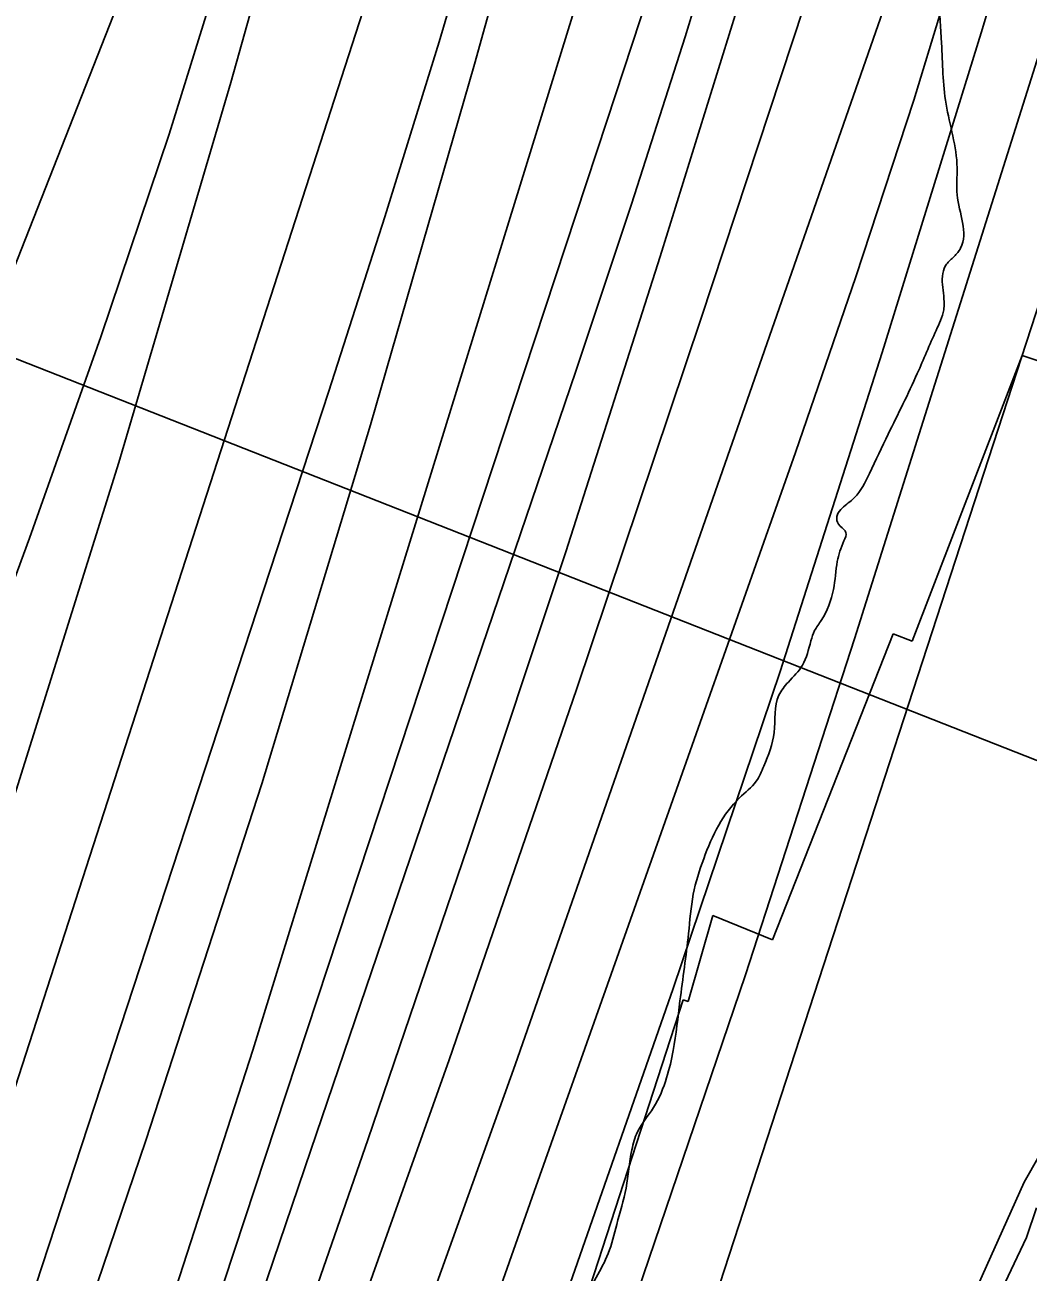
# Model space of a CAD drawing. Extents: x 3329297 to 3367176, y 649250 to 674653.
# Drawn here: x 3342260 to 3342676, y 662341 to 662858 of the extents above; entities that cross this region are included whole.
import ezdxf

# ---------------------------------------------------------------- set-up
doc = ezdxf.new("R2010")
doc.units = 0
for name, color, linetype in [('V-RIVR-EDGE', 7, 'Continuous'), ('V-RIVR-RANG', 7, 'Continuous'), ('V-RRAP-RVMT', 7, 'Continuous'), ('V-SITE-VEGE', 7, 'Continuous'), ('V-TOPO-DPTH', 7, 'Continuous'), ('V-TOPO-MAJR', 7, 'Continuous'), ('V-TOPO-MINR', 7, 'Continuous'), ('V-TOPO-WATR', 7, 'Continuous'), ('V-WETL-SWMP', 7, 'Continuous')]:
    doc.layers.add(name, color=color, linetype=linetype)

msp = doc.modelspace()

# ---------------------------------------------------------------- linework, layer by layer
at = {"layer": 'V-RIVR-EDGE'}
msp.add_spline([(3340543.49, 660085.6), (3340562.91, 660098.74), (3340575.72, 660104.14), (3340585.05, 660109.54), (3340589.7, 660111.08), (3340590.86, 660109.14), (3340597.81, 660094.39), (3340601.29, 660093.99), (3340606.34, 660095.14), (3340606.73, 660097.08), (3340606.35, 660100.96), (3340599.79, 660112.22), (3340596.7, 660118.04), (3340597.48, 660121.14), (3340599.82, 660124.24), (3340602.92, 660125.78), (3340609.53, 660130.03), (3340610.7, 660133.13), (3340611.1, 660138.95), (3340614.21, 660141.66), (3340620.42, 660143.58), (3340627.02, 660148.22), (3340632.85, 660152.86), (3340639.85, 660158.27), (3340647.22, 660161.74), (3340655.76, 660164.43), (3340667.02, 660168.28), (3340677.11, 660172.14), (3340684.48, 660174.83), (3340692.65, 660181.79), (3340699.25, 660187.21), (3340702.75, 660189.14), (3340709.35, 660193), (3340717.5, 660197.63), (3340731.88, 660207.29), (3340748.19, 660216.56), (3340768.38, 660227.76), (3340779.25, 660232.38), (3340792.46, 660240.88), (3340805.67, 660251.71), (3340823.92, 660262.91), (3340832.07, 660265.6), (3340837.9, 660270.63), (3340847.24, 660280.69), (3340854.23, 660286.49), (3340861.21, 660286.47), (3340868.98, 660289.94), (3340876.75, 660296.13), (3340884.91, 660303.86), (3340891.52, 660310.44), (3340896.97, 660318.18), (3340903.58, 660325.15), (3340904.37, 660330.19), (3340904.76, 660334.45), (3340908.65, 660337.16), (3340912.53, 660339.47), (3340913.71, 660343.74), (3340916.83, 660351.87), (3340921.89, 660359.23), (3340933.17, 660372.77), (3340942.5, 660382.83), (3340944.45, 660389.03), (3340947.56, 660392.13), (3340951.45, 660394.45), (3340956.11, 660398.7), (3340965.45, 660409.54), (3340972.05, 660415.72), (3340980.21, 660421.13), (3340987.99, 660430.42), (3340991.89, 660439.33), (3340994.62, 660445.92), (3341001.24, 660456.76), (3341008.24, 660462.56), (3341019.5, 660469.12), (3341022.61, 660474.16), (3341027.28, 660478.02), (3341033.1, 660482.28), (3341044.37, 660491.55), (3341056.81, 660501.22), (3341062.25, 660506.25), (3341064.2, 660512.45), (3341069.26, 660518.25), (3341074.7, 660522.12), (3341079.75, 660525.21), (3341087.91, 660533.33), (3341094.52, 660540.29), (3341099.98, 660551.14), (3341101.93, 660558.5), (3341101.95, 660564.32), (3341101.95, 660566.26), (3341105.83, 660567.8), (3341107.39, 660570.9), (3341108.19, 660579.43), (3341109.36, 660581.36), (3341111.69, 660582.52), (3341116.35, 660584.06), (3341119.07, 660586.38), (3341131.9, 660599.92), (3341130.74, 660602.25), (3341129.58, 660604.58), (3341130.37, 660609.23), (3341131.15, 660611.56), (3341134.26, 660614.27), (3341139.7, 660619.29), (3341147.47, 660623.93), (3341155.25, 660632.44), (3341160.31, 660640.18), (3341161.87, 660646), (3341164.59, 660647.15), (3341171.96, 660648.3), (3341176.63, 660653.33), (3341185.57, 660661.45), (3341197.22, 660669.95), (3341202.65, 660670.72), (3341208.87, 660674.58), (3341212.76, 660681.16), (3341218.98, 660685.8), (3341223.63, 660686.56), (3341228.3, 660690.82), (3341239.56, 660696.61), (3341242.27, 660696.99), (3341247.7, 660695.04), (3341251.97, 660695.8), (3341254.69, 660699.67), (3341257.81, 660706.26), (3341265.19, 660713.61), (3341272.18, 660717.47), (3341278.78, 660719.39), (3341285.77, 660723.64), (3341288.11, 660727.12), (3341288.89, 660730.61), (3341291.61, 660733.32), (3341297.45, 660739.51), (3341303.67, 660745.31), (3341316.48, 660753.04), (3341337.85, 660770.05), (3341347.56, 660774.29), (3341351.82, 660771.95), (3341356.47, 660772.33), (3341359.2, 660775.81), (3341357.66, 660783.57), (3341359.22, 660785.51), (3341364.27, 660789.37), (3341367.76, 660789.75), (3341372.8, 660786.64), (3341377.44, 660784.3), (3341380.16, 660785.07), (3341385.21, 660787.38), (3341385.99, 660789.71), (3341386.78, 660796.68), (3341388.73, 660799.01), (3341390.67, 660800.94), (3341401.93, 660807.89), (3341425.62, 660820.63), (3341448.15, 660836.48), (3341459.42, 660845.76), (3341473.4, 660853.48), (3341492.82, 660866.23), (3341509.52, 660875.88), (3341528.94, 660885.92), (3341568.15, 660904.05), (3341576.69, 660906.74), (3341582.52, 660911.38), (3341589.12, 660916.4), (3341596.89, 660921.81), (3341605.05, 660926.06), (3341608.93, 660926.82), (3341613.19, 660926.43), (3341626, 660930.66), (3341639.2, 660936.45), (3341658.23, 660946.87), (3341680.75, 660960), (3341702.89, 660972.35), (3341720.75, 660981.23), (3341737.44, 660987), (3341750.26, 660995.89), (3341758.04, 661005.18), (3341780.97, 661024.51), (3341791.86, 661039.61), (3341805.08, 661053.54), (3341819.48, 661072.51), (3341836.2, 661091.08), (3341848.27, 661110.83), (3341856.83, 661123.6), (3341870.06, 661139.86), (3341888.33, 661157.26), (3341900, 661173.14), (3341908.96, 661187.46), (3341921.81, 661209.92), (3341929.99, 661226.19), (3341939.34, 661242.84), (3341942.06, 661244.78), (3341943.22, 661244), (3341944.75, 661235.85), (3341949.41, 661235.84), (3341954.45, 661237.76), (3341956.01, 661241.64), (3341951.37, 661243.98), (3341950.6, 661247.08), (3341951, 661251.35), (3341952.96, 661259.87), (3341955.7, 661272.28), (3341958.46, 661290.5), (3341960.82, 661303.29), (3341965.13, 661320.73), (3341976.06, 661348.62), (3341983.49, 661373.81), (3341990.92, 661399), (3341994.85, 661420.71), (3341995.66, 661433.89), (3341998.38, 661436.99), (3342001.09, 661436.2), (3342003.81, 661438.52), (3342004.21, 661443.95), (3342004.24, 661455.97), (3342002.71, 661461.41), (3342004.27, 661464.89), (3342009.32, 661471.47), (3342020.6, 661484.24), (3342033.83, 661502.05), (3342040.82, 661507.46), (3342045.88, 661513.27), (3342046.28, 661517.53), (3342044.36, 661524.52), (3342045.91, 661525.68), (3342047.07, 661525.67), (3342052.11, 661523.33), (3342053.28, 661524.49), (3342063.01, 661538.82), (3342071.18, 661551.21), (3342074.69, 661557.79), (3342082.47, 661570.18), (3342088.7, 661576.76), (3342099.58, 661588.37), (3342104.25, 661594.56), (3342110.49, 661608.51), (3342119.84, 661627.1), (3342128.4, 661637.93), (3342135.41, 661647.61), (3342140.08, 661653.81), (3342142.02, 661656.52), (3342148.26, 661668.91), (3342155.64, 661676.65), (3342159.16, 661685.17), (3342161.49, 661688.27), (3342166.54, 661690.97), (3342169.67, 661702.6), (3342177.46, 661716.54), (3342191.47, 661736.28), (3342210.14, 661760.28), (3342224.15, 661779.25), (3342232.33, 661792.41), (3342242.06, 661806.74), (3342247.51, 661815.25), (3342252.98, 661831.14), (3342263.11, 661850.51), (3342268.95, 661858.63), (3342277.12, 661872.96), (3342284.15, 661891.95), (3342293.11, 661908.21), (3342302.46, 661923.7), (3342310.25, 661939.2), (3342314.93, 661948.1), (3342327.38, 661965.91), (3342325.85, 661973.28), (3342327.41, 661977.55), (3342330.91, 661981.42), (3342336.35, 661986.44), (3342339.47, 661993.42), (3342342.6, 662003.88), (3342345.32, 662007.36), (3342350.38, 662013.17), (3342354.66, 662019.36), (3342356.61, 662025.56), (3342357.41, 662034.09), (3342360.53, 662039.12), (3342366.75, 662046.09), (3342373.76, 662059.65), (3342381.55, 662072.81), (3342385.46, 662085.6), (3342390.54, 662099.55), (3342396.37, 662107.29), (3342399.1, 662113.88), (3342402.61, 662121.62), (3342413.53, 662146.8), (3342430.7, 662189.03), (3342442, 662209.94), (3342453.7, 662236.67), (3342465, 662260.3), (3342466.58, 662269.6), (3342471.66, 662285.88), (3342476.34, 662295.95), (3342481, 662300.59), (3342482.95, 662305.24), (3342483.35, 662308.73), (3342487.64, 662319.19), (3342491.54, 662328.88), (3342501.68, 662348.63), (3342505.2, 662360.64), (3342509.11, 662375.76), (3342511.48, 662391.65), (3342513.82, 662399.01), (3342520.44, 662409.08), (3342525.9, 662421.48), (3342528.64, 662432.72), (3342531.41, 662453.26), (3342534.97, 662481.18), (3342536.95, 662497.46), (3342541.25, 662512.18), (3342547.49, 662526.13), (3342556.05, 662537.36), (3342563.04, 662544.32), (3342566.16, 662550.52), (3342570.46, 662564.47), (3342572.44, 662579.97), (3342576.33, 662585.39), (3342582.17, 662592.36), (3342585.68, 662602.43), (3342587.24, 662606.7), (3342589.97, 662610.95), (3342595.04, 662623.74), (3342596.62, 662635.37), (3342599.36, 662643.89), (3342600.14, 662647.38), (3342599.37, 662648.55), (3342596.66, 662651.66), (3342596.67, 662654.76), (3342598.61, 662657.47), (3342603.67, 662661.72), (3342609.9, 662671.79), (3342617.69, 662688.06), (3342629.78, 662713.24), (3342637.58, 662731.06), (3342640.7, 662739.58), (3342640.71, 662745.4), (3342640.35, 662754.7), (3342641.91, 662758.58), (3342645.02, 662761.67), (3342647.74, 662765.16), (3342646.25, 662787.27), (3342646.27, 662798.51), (3342641.69, 662824.89), (3342639.81, 662850.11), (3342639.08, 662868.72), (3342640.68, 662887.72), (3342641.51, 662909.05), (3342647.77, 662933.46), (3342652.44, 662937.33), (3342653.61, 662940.04), (3342648.96, 662945.09), (3342648.97, 662949.36), (3342652.49, 662957.88), (3342654.42, 662957.88), (3342659.08, 662957.87), (3342659.48, 662962.13), (3342659.51, 662974.54), (3342659.93, 662990.05), (3342664.63, 663007.88), (3342672.02, 663017.94), (3342675.92, 663022.98), (3342675.93, 663028.41), (3342675.95, 663036.94), (3342675.6, 663052.06), (3342676.41, 663065.25), (3342679.54, 663076.48), (3342687.74, 663099.34), (3342701.03, 663143.13), (3342700.66, 663147.79), (3342703.78, 663157.86), (3342713.54, 663181.88), (3342722.9, 663206.29), (3342727.59, 663218.3), (3342731.87, 663223.72), (3342732.27, 663230.31), (3342732.69, 663242.72), (3342732.71, 663249.31), (3342733.11, 663257.07), (3342739.75, 663275.67), (3342750.29, 663303.95), (3342759.67, 663332.24), (3342762.03, 663344.25), (3342764.01, 663362.86), (3342765.98, 663374.88), (3342766.38, 663378.37), (3342765.22, 663381.47), (3342765.62, 663384.57), (3342766.79, 663390.78), (3342769.92, 663398.91), (3342771.87, 663405.89), (3342776.95, 663418.29), (3342777.37, 663431.47), (3342779.34, 663445.04), (3342776.67, 663465.6), (3342775.96, 663489.26), (3342776.01, 663509.81), (3342772.92, 663515.25), (3342764.01, 663520.7), (3342756.65, 663521.88), (3342756.27, 663524.98), (3342757.44, 663528.86), (3342761.32, 663530.4), (3342772.57, 663528.82), (3342774.51, 663529.2), (3342775.68, 663532.69), (3342776.86, 663541.22), (3342775.41, 663580.39), (3342775.84, 663596.68), (3342776.26, 663611.41), (3342776.27, 663616.84), (3342776.69, 663627.7), (3342781.37, 663638.55), (3342786.13, 663683.52), (3342792.46, 663731.98), (3342794.87, 663765.71), (3342797.62, 663781.99), (3342805.94, 663853.72), (3342813.86, 663919.24), (3342817.07, 663960.72), (3342819.5, 664002.21), (3342819.94, 664025.87), (3342819.97, 664036.34), (3342818.06, 664048.75), (3342817.71, 664064.26), (3342816.41, 664076.7)], degree=3, dxfattribs=at)
at = {"layer": 'V-RIVR-RANG'}
msp.add_line((3343026.13, 662416.32), (3341909.52, 662855.83), dxfattribs=at)
at = {"layer": 'V-RRAP-RVMT'}
for p, q in [((3342627.67, 662602.38), (3342673.25, 662720.72)), ((3342673.25, 662720.72), (3342680.27, 662718.31)), ((3342569.71, 662478.64), (3342619.73, 662605.39)), ((3342619.73, 662605.39), (3342627.67, 662602.38)), ((3342534.87, 662453.06), (3342545.08, 662488.62)), ((3342545.08, 662488.62), (3342569.71, 662478.64)), ((3342490.6, 662324.28), (3342532.68, 662453.68)), ((3342532.68, 662453.68), (3342534.87, 662453.06))]:
    msp.add_line(p, q, dxfattribs=at)
at = {"layer": 'V-SITE-VEGE'}
msp.add_lwpolyline([(3342662.33, 662328.48), (3342674.98, 662355.2), (3342679.15, 662367.6)], dxfattribs=at)
at = {"layer": 'V-TOPO-DPTH'}
for points in [[(3342818.28, 664568.1), (3342772.99, 663696.25), (3342766.9, 663600.27), (3342759.35, 663504.41), (3342749.62, 663408.75), (3342738.42, 663313.23), (3342715.74, 663137.07), (3342714.63, 663129.76), (3342713.32, 663122.48), (3342711.69, 663115.27), (3342709.85, 663108.1), (3342672.3, 662974.03), (3342650.78, 662900.09), (3342628.29, 662826.47), (3342604.31, 662753.31), (3342579.35, 662680.46), (3342534.77, 662554.49), (3342502.9, 662464.39), (3342471.04, 662374.28), (3342439.21, 662284.16)], [(3342110.6, 661866.46), (3342385.98, 662705.93), (3342409.12, 662778.16), (3342431.59, 662850.6), (3342453.05, 662923.34), (3342473.84, 662996.29), (3342510.57, 663128.63), (3342512.29, 663135.6), (3342513.74, 663142.61), (3342514.78, 663149.69), (3342515.56, 663156.83), (3342558.52, 663694.97), (3342569.11, 663835.86), (3342578.82, 663976.8)], [(3342578.82, 663976.8), (3342569.11, 663835.86), (3342558.52, 663694.97), (3342515.56, 663156.83), (3342514.78, 663149.69), (3342513.74, 663142.61), (3342512.29, 663135.6), (3342510.57, 663128.63), (3342473.84, 662996.29), (3342453.05, 662923.34), (3342431.59, 662850.6), (3342409.12, 662778.16), (3342385.98, 662705.93), (3342110.6, 661866.46)], [(3342631.55, 663957.1), (3342616.8, 663833.33), (3342602.86, 663717.86), (3342588.69, 663602.43), (3342574.17, 663487.03), (3342559.41, 663371.67), (3342533.34, 663170.33), (3342531.13, 663155.72), (3342528.51, 663141.2), (3342525.27, 663126.8), (3342521.63, 663112.48), (3342446.33, 662841.34), (3342403.24, 662691.98), (3342358.16, 662543.25), (3342310.1, 662395.45), (3342260.05, 662248.27)], [(3342631.55, 663957.1), (3342616.8, 663833.33), (3342602.86, 663717.86), (3342588.69, 663602.43), (3342574.17, 663487.03), (3342559.41, 663371.67), (3342533.34, 663170.33), (3342531.13, 663155.72), (3342528.51, 663141.2), (3342525.27, 663126.8), (3342521.63, 663112.48), (3342446.33, 662841.34), (3342403.24, 662691.98), (3342358.16, 662543.25), (3342310.1, 662395.45), (3342260.05, 662248.27)], [(3342673.85, 663884.64), (3342667.06, 663828.39), (3342620.11, 663453.32), (3342616.02, 663420.07), (3342612.02, 663386.81), (3342608.16, 663353.53), (3342604.39, 663320.24), (3342603.59, 663313.04), (3342599.84, 663283.42), (3342595.49, 663253.89), (3342590.26, 663224.5), (3342584.43, 663195.21), (3342577.77, 663166.1), (3342570.61, 663137.12), (3342562.68, 663108.33), (3342554.24, 663079.68), (3342354.45, 662432.86), (3342322.65, 662334.64)], [(3342322.65, 662334.64), (3342354.45, 662432.86), (3342554.24, 663079.68), (3342562.68, 663108.33), (3342570.61, 663137.12), (3342577.77, 663166.1), (3342584.43, 663195.21), (3342590.26, 663224.5), (3342595.49, 663253.89), (3342599.84, 663283.42), (3342603.59, 663313.04), (3342604.39, 663320.24), (3342608.16, 663353.53), (3342612.02, 663386.81), (3342616.02, 663420.07), (3342620.11, 663453.32), (3342667.06, 663828.39), (3342673.85, 663884.64)], [(3342352.45, 662314.94), (3342378.41, 662391.49), (3342488.3, 662714.27), (3342511.28, 662783.41), (3342533.59, 662852.76), (3342554.88, 662922.43), (3342575.5, 662992.31), (3342611.26, 663116.82), (3342613.35, 663124.63), (3342615.24, 663132.49), (3342616.84, 663140.42), (3342618.24, 663148.39), (3342661.25, 663423.37), (3342674.16, 663511.09), (3342686, 663598.95), (3342696.25, 663687), (3342705.43, 663775.19), (3342713.14, 663863.53)], [(3342352.45, 662314.94), (3342378.41, 662391.49), (3342488.3, 662714.27), (3342511.28, 662783.41), (3342533.59, 662852.76), (3342554.88, 662922.43), (3342575.5, 662992.31), (3342611.26, 663116.82), (3342613.35, 663124.63), (3342615.24, 663132.49), (3342616.84, 663140.42), (3342618.24, 663148.39), (3342661.25, 663423.37), (3342674.16, 663511.09), (3342686, 663598.95), (3342696.25, 663687), (3342705.43, 663775.19), (3342713.14, 663863.53)], [(3342746.15, 663858.52), (3342738.73, 663737.33), (3342729.48, 663616.26), (3342719.01, 663495.28), (3342702.31, 663317.85), (3342698.72, 663285.73), (3342694.39, 663253.73), (3342688.94, 663221.9), (3342682.75, 663190.19), (3342675.5, 663158.69), (3342667.56, 663127.39), (3342658.6, 663096.35), (3342648.97, 663065.5), (3342540.2, 662736.18), (3342488.49, 662582.32), (3342435.72, 662428.83), (3342381.36, 662275.9)], [(3342381.36, 662275.9), (3342435.72, 662428.83), (3342488.49, 662582.32), (3342540.2, 662736.18), (3342648.97, 663065.5), (3342658.6, 663096.35), (3342667.56, 663127.39), (3342675.5, 663158.69), (3342682.75, 663190.19), (3342688.94, 663221.9), (3342694.39, 663253.73), (3342698.72, 663285.73), (3342702.31, 663317.85), (3342719.01, 663495.28), (3342729.48, 663616.26), (3342738.73, 663737.33), (3342746.15, 663858.52)]]:
    msp.add_lwpolyline(points, dxfattribs=at)
at = {"layer": 'V-TOPO-MAJR'}
for points in [[(3342206.15, 662267.8), (3342232.36, 662344.88), (3342485.27, 663126.95), (3342488.04, 663135.94), (3342490.64, 663144.97), (3342492.99, 663154.08), (3342495.16, 663163.23), (3342496.92, 663172.45), (3342498.3, 663181.72), (3342499.09, 663191.05), (3342499.49, 663200.43), (3342514.84, 664482.04)], [(3342493.27, 662168.07), (3342749.16, 662954.1), (3342756.39, 662976.31), (3342763.62, 662998.52), (3342770.84, 663020.73), (3342778.07, 663042.94), (3342788.32, 663074.46), (3342790.35, 663080.93), (3342792.3, 663087.42), (3342794.12, 663093.95), (3342795.86, 663100.51), (3342799.04, 663113.06), (3342799.17, 663113.66), (3342799.22, 663113.97), (3342799.25, 663114.28), (3342853.37, 663730.49), (3342864.42, 663871.85)]]:
    msp.add_lwpolyline(points, dxfattribs=at)
at = {"layer": 'V-TOPO-MINR'}
for points in [[(3342511.54, 662325.51), (3342558.52, 662464.09), (3342603.81, 662603.26), (3342746.02, 663054.3), (3342755.21, 663085.85), (3342763.44, 663117.63), (3342770.25, 663149.74), (3342776.12, 663182.07), (3342780.78, 663214.63), (3342784.78, 663247.25), (3342787.8, 663279.98), (3342790.17, 663312.79), (3342862.06, 664575.94)], [(3342482.87, 662327.47), (3342528.61, 662458.41), (3342572.98, 662589.8), (3342615.28, 662721.87), (3342656.2, 662854.39), (3342725.32, 663084.61), (3342730.26, 663102.45), (3342734.68, 663120.4), (3342738.33, 663138.53), (3342741.47, 663156.78), (3342755.25, 663248.91), (3342763.98, 663313.41), (3342771.49, 663378.02), (3342777.18, 663442.83), (3342781.67, 663507.75), (3342840.16, 664572.02)], [(3342439.21, 662284.16), (3342471.04, 662374.28), (3342502.9, 662464.39), (3342534.77, 662554.49), (3342579.35, 662680.46), (3342604.31, 662753.31), (3342628.29, 662826.47), (3342650.78, 662900.09), (3342672.3, 662974.03), (3342709.85, 663108.1), (3342711.69, 663115.27), (3342713.32, 663122.48), (3342714.63, 663129.76), (3342715.74, 663137.07), (3342738.42, 663313.23), (3342749.62, 663408.75), (3342759.35, 663504.41), (3342766.9, 663600.27), (3342772.99, 663696.25), (3342818.28, 664568.1)], [(3342110.6, 661866.46), (3342385.98, 662705.93), (3342409.12, 662778.16), (3342431.59, 662850.6), (3342453.05, 662923.34), (3342473.84, 662996.29), (3342510.57, 663128.63), (3342512.29, 663135.6), (3342513.74, 663142.61), (3342514.78, 663149.69), (3342515.56, 663156.83), (3342558.52, 663694.97), (3342569.11, 663835.86), (3342578.82, 663976.8)], [(3342435.07, 663969.41), (3342436, 663833.47), (3342434.24, 663697.47), (3342419.64, 663170.97), (3342419.04, 663161.74), (3342417.99, 663152.58), (3342416.26, 663143.52), (3342414.08, 663134.53), (3342371.04, 662981.85), (3342346.02, 662896.9), (3342319.69, 662812.37), (3342291.4, 662728.47), (3342261.81, 662645), (3342200.57, 662478.48), (3342178.01, 662417.33), (3342155.37, 662356.21), (3342132.59, 662295.14)], [(3342260.05, 662248.27), (3342310.1, 662395.45), (3342358.16, 662543.25), (3342403.24, 662691.98), (3342446.33, 662841.34), (3342521.63, 663112.48), (3342525.27, 663126.8), (3342528.51, 663141.2), (3342531.13, 663155.72), (3342533.34, 663170.33), (3342559.41, 663371.67), (3342574.17, 663487.03), (3342588.69, 663602.43), (3342602.86, 663717.86), (3342616.8, 663833.33), (3342631.55, 663957.1)], [(3342473.09, 663891.72), (3342467.26, 663765.45), (3342436.15, 663184.63), (3342434.69, 663167.81), (3342432.49, 663151.11), (3342429.2, 663134.59), (3342425.18, 663118.2), (3342345.28, 662833.79), (3342298.9, 662676.39), (3342249.89, 662519.84), (3342196.93, 662364.58), (3342141.34, 662210.18)], [(3342322.65, 662334.64), (3342354.45, 662432.86), (3342554.24, 663079.68), (3342562.68, 663108.33), (3342570.61, 663137.12), (3342577.77, 663166.1), (3342584.43, 663195.21), (3342590.26, 663224.5), (3342595.49, 663253.89), (3342599.84, 663283.42), (3342603.59, 663313.04), (3342604.39, 663320.24), (3342608.16, 663353.53), (3342612.02, 663386.81), (3342616.02, 663420.07), (3342620.11, 663453.32), (3342667.06, 663828.39), (3342673.85, 663884.64)], [(3342426.15, 662323.63), (3342463.12, 662426.85), (3342631.88, 662910.45), (3342640.74, 662935.83), (3342649.61, 662961.21), (3342658.47, 662986.59), (3342667.34, 663011.97), (3342674.66, 663032.9), (3342679.73, 663047.85), (3342684.61, 663062.87), (3342689.2, 663077.98), (3342693.6, 663093.15), (3342701.3, 663120.64), (3342702.23, 663125.09), (3342702.42, 663126.6), (3342726.99, 663375.03), (3342738.45, 663500.83), (3342748.63, 663626.72), (3342756.89, 663752.76), (3342763.85, 663878.89)], [(3342352.45, 662314.94), (3342378.41, 662391.49), (3342488.3, 662714.27), (3342511.28, 662783.41), (3342533.59, 662852.76), (3342554.88, 662922.43), (3342575.5, 662992.31), (3342611.26, 663116.82), (3342613.35, 663124.63), (3342615.24, 663132.49), (3342616.84, 663140.42), (3342618.24, 663148.39), (3342661.25, 663423.37), (3342674.16, 663511.09), (3342686, 663598.95), (3342696.25, 663687), (3342705.43, 663775.19), (3342713.14, 663863.53)], [(3342204.23, 661826.59), (3342402.09, 662395.78), (3342443.57, 662517.4), (3342484.1, 662639.33), (3342523.21, 662761.72), (3342561.36, 662884.42), (3342625.52, 663095.08), (3342630.59, 663112.76), (3342635.27, 663130.53), (3342639.38, 663148.45), (3342643.1, 663166.46), (3342664.34, 663278.42), (3342677.35, 663352.64), (3342688.97, 663427.05), (3342698.5, 663501.75), (3342706.65, 663576.65), (3342712.22, 663635.5), (3342721.3, 663740.03), (3342729.33, 663844.63)], [(3342299.57, 662206.75), (3342501.21, 662818.25), (3342514.92, 662859.7), (3342528.68, 662901.14), (3342542.52, 662942.54), (3342556.4, 662983.93), (3342573.14, 663033.68), (3342578.58, 663050.22), (3342583.87, 663066.81), (3342588.94, 663083.46), (3342593.86, 663100.16), (3342602.4, 663129.92), (3342602.89, 663131.79), (3342603.67, 663135.57), (3342603.96, 663137.48), (3342666.47, 663626.05), (3342675.33, 663698.09), (3342683.73, 663770.19), (3342691.42, 663842.36)], [(3342047.46, 662210.15), (3342097.89, 662346.09), (3342148.93, 662481.79), (3342200.92, 662617.13), (3342253.53, 662752.23), (3342348.14, 662992.77), (3342354.72, 663009.58), (3342361.25, 663026.4), (3342367.73, 663043.25), (3342374.16, 663060.12), (3342375.88, 663064.66), (3342381.22, 663079.33), (3342386.31, 663094.08), (3342391, 663108.97), (3342395.43, 663123.93), (3342403.02, 663150.85), (3342403.7, 663154.03)]]:
    msp.add_lwpolyline(points, dxfattribs=at)
at = {"layer": 'V-TOPO-WATR'}
msp.add_lwpolyline([(3342381.36, 662275.9), (3342435.72, 662428.83), (3342488.49, 662582.32), (3342540.2, 662736.18), (3342648.97, 663065.5), (3342658.6, 663096.35), (3342667.56, 663127.39), (3342675.5, 663158.69), (3342682.75, 663190.19), (3342688.94, 663221.9), (3342694.39, 663253.73), (3342698.72, 663285.73), (3342702.31, 663317.85), (3342719.01, 663495.28), (3342729.48, 663616.26), (3342738.73, 663737.33), (3342746.15, 663858.52)], dxfattribs=at)
at = {"layer": 'V-WETL-SWMP'}
msp.add_lwpolyline([(3342603.84, 662221.67), (3342674.12, 662378.18), (3342740.64, 662495.03), (3342758.45, 662543.36), (3342772.05, 662588.81), (3342782.81, 662635.64), (3342781.14, 662656.84), (3342765.18, 662681.96), (3342768.29, 662685.78), (3342771.68, 662692.78), (3342775.71, 662704.65), (3342781.72, 662725.58), (3342782.25, 662738.8), (3342782.04, 662756.18), (3342778.95, 662781.87), (3342777.31, 662802.02), (3342778.31, 662811.7), (3342818.9, 662848.99), (3342911.08, 662950.58)], dxfattribs=at)

doc.saveas('drawing.dxf')
